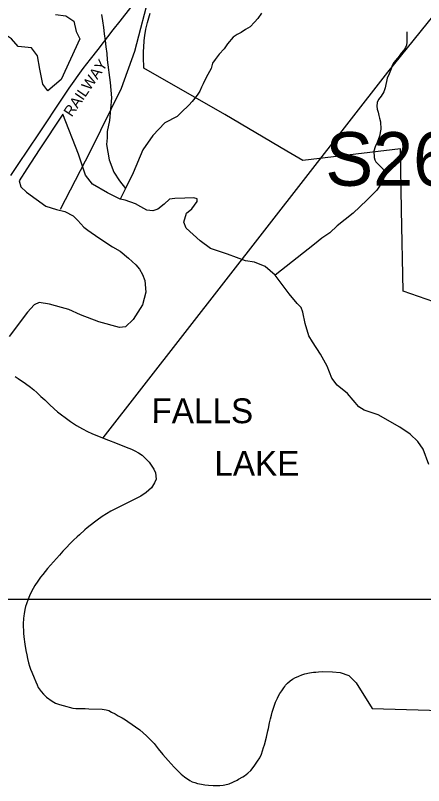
# Model space of a CAD drawing. Extents: x 2056842 to 2160602, y 826753 to 1016856.
# Drawn here: x 2062547 to 2065664, y 844427 to 850316 of the extents above; entities that cross this region are included whole.
import ezdxf

# ---------------------------------------------------------------- set-up
doc = ezdxf.new("R2010")
doc.units = 0
for name, color, linetype in [('Exist Boundary Land Use Reservation Military US Department of Defense', 7, 'Continuous'), ('Exist Boundary Political City Limit New', 7, 'Continuous'), ('Exist Boundary Political CountyLine', 7, 'Continuous'), ('Exist Hydrographic Creek Single Shore', 7, 'Continuous'), ('Exist Hydrographic Lake Shore', 7, 'Continuous'), ('Exist Hydrographic Lake Shore Label', 7, 'Continuous'), ('Exist Hydrographic Misc Water Feature', 7, 'Continuous'), ('Exist Railroad Mainline', 7, 'Continuous'), ('Exist Railroad Mainline Label', 7, 'Continuous'), ('Exist Road Primary Interstate Structure Ovrhead Sign Number Label', 7, 'Continuous'), ('Exist Utilities Gas Line', 7, 'Continuous'), ('Map Preparation Boundary City Limit Buffer Line', 7, 'Continuous'), ('Map Preparation Inset Cut Line', 7, 'Continuous')]:
    doc.layers.add(name, color=color, linetype=linetype)

msp = doc.modelspace()

# ---------------------------------------------------------------- linework, layer by layer
at = {"layer": 'Exist Boundary Land Use Reservation Military US Department of Defense'}
msp.add_line((2063118.8, 849274.6), (2062888.3, 848831.4), dxfattribs=at)
msp.add_lwpolyline([(2066174.9, 861104.2), (2065853.1, 860720.1), (2065640.8, 860375.6), (2065493.3, 859741.1), (2065336, 858409.3), (2065087.8, 856821.5), (2065002.7, 856377.5), (2064755.9, 854722.1), (2064712.1, 854064.9), (2064745.7, 853597), (2064847.7, 853049), (2064892.2, 852688.1), (2064867, 852393.5), (2064779.9, 852040.8), (2064686.1, 851837.6), (2064419.3, 851474.7), (2064046, 851187.2), (2063767.2, 850891.2), (2063676.8, 850746.1), (2063576.4, 850501.5), (2063457.1, 850039.1), (2063355.1, 849757.2), (2063118.8, 849274.6)], dxfattribs=at)
at = {"layer": 'Exist Boundary Political City Limit New'}
msp.add_lwpolyline([(2066268.8, 847942.6), (2065507.1, 848206.2), (2065494.4, 848827.9), (2065487.5, 849296.1), (2064740.8, 849206.6), (2064620.5, 849276.5), (2064144.8, 849558.8), (2063528.2, 849911.2), (2063525.8, 850000), (2063526.1, 850041.6), (2063526.4, 850070.2), (2063530, 850122.7), (2063535.1, 850161.2), (2063543.6, 850211.4), (2063555.6, 850260.8), (2063565.6, 850297.6), (2063575.6, 850332.1)], dxfattribs=at)
at = {"layer": 'Exist Boundary Political CountyLine'}
for points in [[(2062544.4, 847555), (2062568.1, 847540.5), (2062623.3, 847501.4), (2062660.8, 847472.6), (2062686.3, 847452.1), (2062709.9, 847431.6), (2062741.3, 847402.9), (2062770.8, 847376.3), (2062808.1, 847341.6), (2062841.4, 847308.9), (2062868.9, 847284.3), (2062898.4, 847261.7), (2062926, 847241.1), (2062967.4, 847210.3), (2062983.2, 847199.9), (2063012.8, 847181.3), (2063060.2, 847154.3), (2063097.8, 847133.6), (2063129.5, 847118.9), (2063161.3, 847106.3), (2063258.5, 847068.3), (2063312.1, 847047.2), (2063393.4, 847015.5), (2063433.1, 846998.7), (2063458.8, 846986.1), (2063486.5, 846971.6), (2063514.1, 846953), (2063529.8, 846938.7), (2063569, 846899.8), (2063604, 846847.1), (2063615.4, 846818.9), (2063620.4, 846768.8), (2063609.8, 846743), (2063585, 846703.5), (2063546.3, 846668.3), (2063505.7, 846639.1), (2063428.9, 846600.7)], [(2063428.9, 846600.7), (2063336, 846556.6), (2063275.3, 846525.8), (2063210.4, 846483.2), (2063169.9, 846456), (2063151.6, 846442.4), (2063094.7, 846397.5), (2063076.3, 846381.9), (2063035.6, 846344.8), (2063019.2, 846329.1), (2062990.7, 846303.7), (2062909, 846219.3), (2062882.3, 846187.9), (2062792.2, 846085.7), (2062755.3, 846040.5), (2062738.9, 846020.8), (2062718.3, 845991.2), (2062695.6, 845957.7), (2062681.1, 845934), (2062666.5, 845906.3), (2062653.9, 845878.5), (2062643.4, 845852.8), (2062630.7, 845817), (2062624.2, 845795.2), (2062619.8, 845773.2), (2062613.1, 845741.4), (2062610.8, 845725.4), (2062608.4, 845705.5), (2062605.5, 845663.5), (2062608, 845593.5), (2062611.4, 845563.4), (2062618.3, 845509.2), (2062627.3, 845461), (2062634.6, 845426.9), (2062640, 845398.8), (2062647.4, 845366.6), (2062654.8, 845340.5), (2062662.4, 845318.3), (2062671.9, 845294.1), (2062689, 845249.8), (2062702.4, 845219.5), (2062711.9, 845197.3), (2062721.5, 845177.1), (2062742.9, 845146.6), (2062760.4, 845126.3), (2062784, 845103.8), (2062827.4, 845072.9), (2062853.1, 845058.4), (2062882.8, 845047.7), (2062938.5, 845030.6), (2062956.4, 845026.2), (2062984.3, 845019.6), (2063008.2, 845017.2), (2063080.2, 845015.7), (2063106.2, 845015.1), (2063208.1, 845011), (2063240, 845006.4), (2063259.9, 845000), (2063279.7, 844989.6), (2063307.4, 844975), (2063331.1, 844960.5), (2063360.7, 844943.9), (2063386.5, 844929.4), (2063406.2, 844917), (2063496.5, 844852.3), (2063548, 844808), (2063589.1, 844767.2), (2063606.8, 844748.8), (2063622.3, 844728.5), (2063637.9, 844708.2), (2063673, 844665.4), (2063712.1, 844618.6), (2063759, 844567.7), (2063788.4, 844537), (2063812, 844514.6), (2063837.5, 844494), (2063878.9, 844465.2), (2063896.8, 844456.8), (2063916.6, 844450.4), (2063936.5, 844444), (2063968.4, 844437.3), (2063994.3, 844432.8), (2064022.2, 844430.2), (2064058.2, 844427.5), (2064082.2, 844427), (2064108.2, 844428.5), (2064132.2, 844430), (2064146.3, 844431.7), (2064178.5, 844441), (2064241.1, 844469.7), (2064251.2, 844475.5), (2064283.6, 844494.9), (2064295.8, 844502.6), (2064322.2, 844522.1), (2064344.6, 844543.6), (2064363.1, 844565.2), (2064375.4, 844583), (2064396, 844612.6), (2064412.6, 844640.2), (2064425.2, 844668), (2064433.7, 844691.8)], [(2064433.7, 844691.8), (2064442.2, 844717.6), (2064448.6, 844739.5), (2064463.8, 844797.2), (2064474.8, 844845), (2064479.2, 844862.9), (2064488.1, 844906.7), (2064494.8, 844938.6), (2064501.3, 844964.4), (2064507.8, 844988.3), (2064514.2, 845010.2), (2064524.9, 845042), (2064533.3, 845063.8), (2064548, 845095.5), (2064554.2, 845107.4), (2064566.7, 845131.1), (2064581.2, 845152.8), (2064595.6, 845174.5), (2064603.8, 845184.3), (2064610, 845194.2), (2064624.4, 845209.9), (2064644.7, 845227.5), (2064663, 845241.1), (2064663, 845241.1), (2064685.2, 845252.7), (2064693.3, 845256.5), (2064711.5, 845264.1), (2064733.7, 845273.7), (2064755.8, 845281.2), (2064792, 845288.5), (2064822.1, 845293.9), (2064842.1, 845295.5), (2064862.2, 845297), (2064894.2, 845298.4), (2064968.2, 845296.9), (2065027.4, 845292.2), (2065092.8, 845269.6), (2065149.2, 845213.1), (2065271, 845016.7), (2073509.7, 844776)]]:
    msp.add_lwpolyline(points, dxfattribs=at)
at = {"layer": 'Exist Hydrographic Creek Single Shore'}
for points in [[(2064426.4, 850333), (2064398.6, 850293.1), (2064372.7, 850262.9), (2064339.1, 850229), (2064304.8, 850207), (2064271, 850185), (2064241.1, 850170.9), (2064208.9, 850148.6), (2064165.2, 850098.4), (2064141, 850060.7), (2064103.3, 850020.5), (2064073.3, 849978.4), (2064051.2, 849950.5), (2064041.6, 849910.6), (2064003.6, 849840.5), (2063979.4, 849792.2), (2063967.9, 849766.4), (2063954, 849736.4), (2063934.1, 849706.2), (2063896, 849658), (2063869.9, 849630.3), (2063814.2, 849575.9), (2063781.1, 849543.7), (2063689, 849495), (2063596.9, 849397.7), (2063520.1, 849287.7), (2063445.9, 849111), (2063387.1, 848993.3)], [(2063203.5, 850322.6), (2063211.3, 850273.5), (2063218.9, 850223.7), (2063225.5, 850174.4), (2063231.2, 850124.8), (2063237.3, 850074.8), (2063244.3, 850025.1), (2063248, 849975.4), (2063271.4, 849803.5), (2063281.7, 849685.8), (2063266.3, 849511.7), (2063247.8, 849428.5), (2063246.4, 849378.4), (2063241.4, 849328.8), (2063261.7, 849210.9), (2063297.5, 849116.1), (2063341, 849052.1), (2063387.1, 848993.3)]]:
    msp.add_lwpolyline(points, dxfattribs=at)
at = {"layer": 'Exist Hydrographic Lake Shore'}
for points in [[(2062851.8, 850322.7), (2062931, 850311.4), (2062993.2, 850271.7), (2063010.2, 850192.5), (2063038.5, 850135.9), (2062897.1, 849824.5), (2062795.2, 849739.5), (2062755.6, 849790.5), (2062733, 849903.7), (2062716, 850005.6), (2062670.7, 850067.9), (2062568.9, 850079.2), (2062518, 850135.9), (2062433.1, 850192.5), (2062331.2, 850283.1), (2062195.4, 850379.3)], [(2065703, 846882.8), (2065659.6, 846998), (2065621.2, 847056.9), (2065562.3, 847113.2), (2065482, 847168.2), (2065318.2, 847263), (2065210.8, 847296.2), (2065169.8, 847321.8), (2065082.9, 847424.2), (2065003.5, 847488.3), (2064962.6, 847542), (2064926.8, 847634.2), (2064875.6, 847726.3), (2064816.8, 847821.1), (2064788.6, 847864.6), (2064760.5, 847959.3), (2064741.5, 848047.6), (2064728.8, 848083.5), (2064698.1, 848114.2), (2064636.6, 848185.9), (2064590.6, 848247.3), (2064529.2, 848329.2), (2064455, 848395.8), (2064373.1, 848429.1), (2064303, 848439.3), (2064167.4, 848490.5), (2064036.9, 848534.1), (2063957.6, 848592.9), (2063850.2, 848688.6), (2063832.3, 848734.7), (2063852.7, 848803.8), (2063893.9, 848836.4), (2063915.5, 848864.7), (2063934.1, 848892.1), (2063935.5, 848913.2), (2063910.5, 848921.7), (2063840.6, 848919.6), (2063763.7, 848916.2), (2063723.9, 848910.5), (2063681.5, 848873.7), (2063634.3, 848833.8), (2063596.6, 848821.1), (2063549.4, 848826.3), (2063504.8, 848852.5), (2063463.7, 848875.8), (2063385.4, 848903.5), (2063346.2, 848911.8), (2063249.9, 848960), (2063134.8, 849026.5), (2063081.1, 849093.1), (2063027.6, 849253.8), (2062908.1, 849561.6), (2062729, 849287.7), (2062634.4, 849141.7), (2062575.5, 849052.1), (2062588.4, 849005.8), (2062631, 848963.4), (2062777.8, 848856.8), (2062861.1, 848832), (2062925, 848816.6), (2062989, 848783.3)], [(2062989, 848783.3), (2063022.2, 848747.5), (2063068.3, 848696.3), (2063099, 848673.2), (2063183.4, 848614.4), (2063288.8, 848547.3), (2063347.3, 848512.3), (2063410.2, 848460.3), (2063466, 848409.1), (2063493.7, 848374.6), (2063518.3, 848335), (2063536.1, 848289.2), (2063541.6, 848200.9), (2063516, 848103.6), (2063447, 847991), (2063388.1, 847934.7), (2063342.1, 847929.5), (2063184, 847972.6), (2063043.4, 848026.2), (2062955.6, 848066.7), (2062898.4, 848082.7), (2062807.3, 848108.7), (2062728, 848121.5), (2062689.6, 848103.6), (2062638.5, 848047.3), (2062497.7, 847860.4)]]:
    msp.add_lwpolyline(points, dxfattribs=at)
at = {"layer": 'Exist Hydrographic Misc Water Feature'}
msp.add_line((2063387.1, 848993.3), (2063346.2, 848911.8), dxfattribs=at)
msp.add_lwpolyline([(2065536.8, 850189.4), (2065537, 850157.3), (2065536.8, 850133.4), (2065537, 850111.1), (2065532.9, 850087.3), (2065524.7, 850071.1), (2065512.8, 850051), (2065493.1, 850027.2), (2065477.1, 850005.3), (2065465.2, 849989.3), (2065436.9, 849955), (2065425.2, 849932.8), (2065417, 849906.9), (2065401.5, 849869.1), (2065385.5, 849835), (2065371.3, 849762.9), (2065359.6, 849731), (2065339.5, 849697.1), (2065319.9, 849672.9), (2065309.8, 849650.9), (2065305.9, 849622.7), (2065309.6, 849599), (2065315.8, 849574.9), (2065322.1, 849550.9), (2065328.1, 849530.9), (2065334, 849502.8), (2065336.3, 849446.9), (2065328.5, 849392.9), (2065310.2, 849344.9), (2065294.4, 849310.8), (2065284.4, 849278.6), (2065286.6, 849228.8), (2065290.5, 849210.7), (2065300.4, 849196.7), (2065328.5, 849168.9), (2065340.6, 849154.9), (2065354.5, 849139), (2065365.8, 849115.2), (2065355.6, 849051.2), (2065307, 848979.5), (2065230.2, 848902.7), (2065125.3, 848802.9), (2065005.1, 848705.6), (2064948.8, 848654.4), (2064887.4, 848613.4), (2064830, 848566.1), (2064529.2, 848329.2)], dxfattribs=at)
at = {"layer": 'Exist Railroad Mainline'}
msp.add_lwpolyline([(2062512.1, 849091.9), (2062567.8, 849174.7), (2062724.7, 849411.5), (2062912.4, 849689.7), (2062957.8, 849758.8), (2063064.9, 849908.6), (2063120.4, 849981.5), (2063178, 850056.3), (2063293.1, 850205.9), (2063346.5, 850272.8), (2063428.6, 850377.2)], dxfattribs=at)
at = {"layer": 'Exist Utilities Gas Line'}
msp.add_lwpolyline([(2063216.6, 847084.7), (2065392.1, 849881.8), (2068277.7, 853460.4), (2070574.6, 855889.8)], dxfattribs=at)
at = {"layer": 'Map Preparation Boundary City Limit Buffer Line'}
msp.add_lwpolyline([(2066268.8, 847942.6), (2065507.1, 848206.2), (2065494.4, 848827.9), (2065487.5, 849296.1), (2064740.8, 849206.6), (2064620.5, 849276.5), (2064144.8, 849558.8), (2063528.2, 849911.2), (2063525.8, 850000), (2063526.1, 850041.6), (2063526.4, 850070.2), (2063530, 850122.7), (2063535.1, 850161.2), (2063543.6, 850211.4), (2063555.6, 850260.8), (2063565.6, 850297.6), (2063575.6, 850332.1)], dxfattribs=at)
at = {"layer": 'Map Preparation Inset Cut Line'}
msp.add_lwpolyline([(2059276.8, 845851.8), (2104036.2, 845851.8), (2104036.2, 868310.8), (2085975.1, 868308.6), (2085982, 877260.1), (2059276.8, 877260.1), (2059276.8, 845851.8)], dxfattribs=at)

# ---------------------------------------------------------------- texts
at = {"layer": 'Exist Hydrographic Lake Shore Label'}
for s, rotation, p in [('FALLS', 359.97224, (2063585.5, 847198.1)), ('LAKE', 359.98942, (2064066.3, 846796.5))]:
    msp.add_text(s, height=190, rotation=rotation, dxfattribs=at).set_placement(p)
at = {"layer": 'Exist Railroad Mainline Label'}
msp.add_text('RAILWAY', height=82.02, rotation=55.74049, dxfattribs=at).set_placement((2062976.4, 849534.3))
at = {"layer": 'Exist Road Primary Interstate Structure Ovrhead Sign Number Label'}
msp.add_text('S264', height=410.1, dxfattribs=at).set_placement((2064913.2, 849013))

doc.saveas('drawing.dxf')
